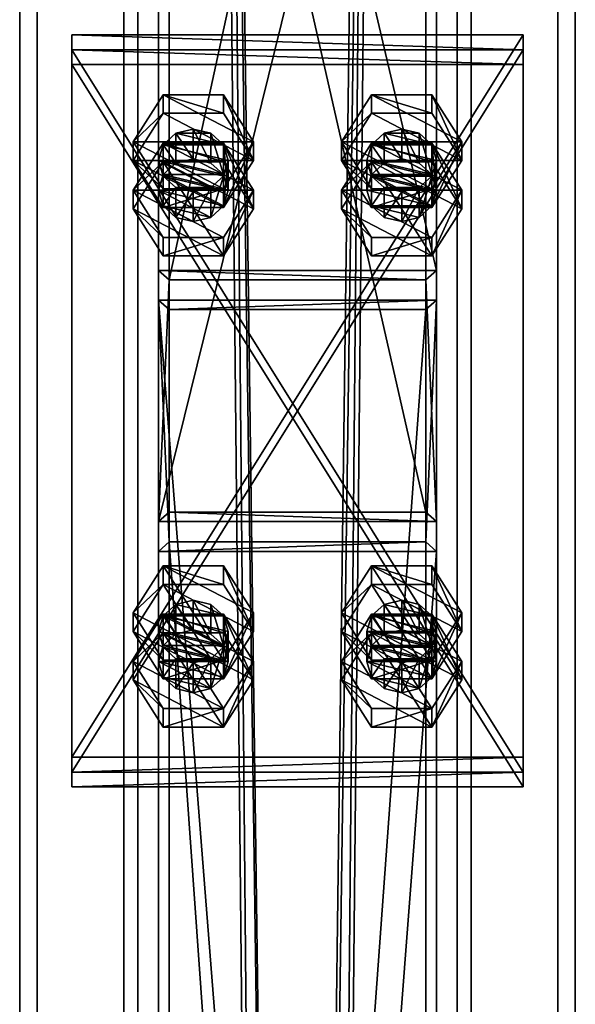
# Model space of a CAD drawing. Header units: millimetres. Extents: x -333 to 67333, y -930 to 39730.
# Tile 643 of 656: x 5420 to 5580, y 26004 to 26287. Entities that reach past the tile are written whole.
import ezdxf

# ---------------------------------------------------------------- set-up
doc = ezdxf.new("R2010")
doc.units = ezdxf.units.MM
for name, color, linetype in [('3', 7, 'Continuous'), ('5', 7, 'Continuous'), ('6', 7, 'Continuous'), ('95', 7, 'Continuous'), ('99', 7, 'Continuous')]:
    doc.layers.add(name, color=color, linetype=linetype)

msp = doc.modelspace()

# ---------------------------------------------------------------- meshes
at = {"layer": '3', "color": 91}
mesh = msp.add_polyface(dxfattribs=at)
corners = [(5537, 26145.58, 3765.04), (5463, 26145.58, 3765.04), (5463, 26470.33, 3080), (5537, 26470.33, 3080), (5463, 26212.45, 3796.73), (5463, 26552.22, 3080), (5537, 26212.45, 3796.73), (5537, 26552.22, 3080), (5540, 26142.87, 3763.75), (5540, 26215.16, 3798.02), (5540, 26555.54, 3080), (5540, 26467.01, 3080), (5460, 26215.16, 3798.02), (5460, 26555.54, 3080), (5460, 26142.87, 3763.75), (5460, 26467.01, 3080)]
mesh.append_faces([[corners[k] for k in face] for face in [(0, 2, 3, 3), (1, 5, 2, 2), (4, 7, 5, 5), (6, 3, 7, 7), (8, 10, 11, 11), (9, 13, 10, 10), (12, 15, 13, 13), (14, 11, 15, 15)]], dxfattribs={"vtx0": -1, "color": 91})
mesh.append_faces([[corners[k] for k in face] for face in [(9, 6, 12, 12), (6, 8, 0, 0), (0, 8, 1, 1), (12, 4, 14, 14), (4, 12, 6, 6), (14, 1, 8, 8), (11, 3, 15, 15), (3, 10, 7, 7), (7, 10, 5, 5), (15, 2, 13, 13), (2, 15, 3, 3), (13, 5, 10, 10)]], dxfattribs={"vtx0": -1, "vtx1": -1, "color": 91})
mesh.append_faces([[corners[k] for k in face] for face in [(6, 9, 8, 8), (14, 4, 1, 1), (3, 11, 10, 10), (13, 2, 5, 5)]], dxfattribs={"vtx0": -1, "vtx2": -1, "vtx3": -1, "color": 91})
mesh.append_faces([[corners[k] for k in face] for face in [(0, 1, 2, 2), (1, 4, 5, 5), (4, 6, 7, 7), (6, 0, 3, 3), (8, 9, 10, 10), (9, 12, 13, 13), (12, 14, 15, 15), (14, 8, 11, 11)]], dxfattribs={"vtx2": -1, "vtx3": -1, "color": 91})
mesh = msp.add_polyface(dxfattribs=at)
corners = [(5537, 25097.01, 5976.91), (5463, 25097.01, 5976.91), (5463, 26137.01, 3783.11), (5537, 26137.01, 3783.11), (5463, 25188.08, 5957.55), (5463, 26203.88, 3814.81), (5537, 25188.08, 5957.55), (5537, 26203.88, 3814.81), (5540, 25093.32, 5977.69), (5540, 25191.77, 5956.77), (5540, 26206.59, 3816.09), (5540, 26134.3, 3781.82), (5460, 25191.77, 5956.77), (5460, 26206.59, 3816.09), (5460, 25093.32, 5977.69), (5460, 26134.3, 3781.82)]
mesh.append_faces([[corners[k] for k in face] for face in [(0, 2, 3, 3), (1, 5, 2, 2), (4, 7, 5, 5), (6, 3, 7, 7), (8, 10, 11, 11), (9, 13, 10, 10), (12, 15, 13, 13), (14, 11, 15, 15)]], dxfattribs={"vtx0": -1, "color": 91})
mesh.append_faces([[corners[k] for k in face] for face in [(9, 6, 12, 12), (6, 8, 0, 0), (0, 8, 1, 1), (12, 4, 14, 14), (4, 12, 6, 6), (14, 1, 8, 8), (11, 3, 15, 15), (3, 10, 7, 7), (7, 10, 5, 5), (15, 2, 13, 13), (2, 15, 3, 3), (13, 5, 10, 10)]], dxfattribs={"vtx0": -1, "vtx1": -1, "color": 91})
mesh.append_faces([[corners[k] for k in face] for face in [(6, 9, 8, 8), (14, 4, 1, 1), (3, 11, 10, 10), (13, 2, 5, 5)]], dxfattribs={"vtx0": -1, "vtx2": -1, "vtx3": -1, "color": 91})
mesh.append_faces([[corners[k] for k in face] for face in [(0, 1, 2, 2), (1, 4, 5, 5), (4, 6, 7, 7), (6, 0, 3, 3), (8, 9, 10, 10), (9, 12, 13, 13), (12, 14, 15, 15), (14, 8, 11, 11)]], dxfattribs={"vtx2": -1, "vtx3": -1, "color": 91})
at = {"layer": '5', "color": 131}
mesh = msp.add_polyface(dxfattribs=at)
corners = [(5454, 29385.28, 2984), (5546, 29385.28, 2984), (5546, 19415.31, 2984), (5454, 19415.31, 2984), (5546, 29385.28, 3076), (5546, 19415.31, 3076), (5454, 29385.28, 3076), (5454, 19415.31, 3076), (5450, 29385.28, 2980), (5450, 29385.28, 3080), (5450, 19415.31, 3080), (5450, 19415.31, 2980), (5550, 29385.28, 3080), (5550, 19415.31, 3080), (5550, 29385.28, 2980), (5550, 19415.31, 2980)]
mesh.append_faces([[corners[k] for k in face] for face in [(0, 2, 3, 3), (1, 5, 2, 2), (4, 7, 5, 5), (6, 3, 7, 7), (8, 10, 11, 11), (9, 13, 10, 10), (12, 15, 13, 13), (14, 11, 15, 15)]], dxfattribs={"vtx0": -1, "color": 131})
mesh.append_faces([[corners[k] for k in face] for face in [(9, 6, 12, 12), (6, 8, 0, 0), (0, 8, 1, 1), (12, 4, 14, 14), (4, 12, 6, 6), (14, 1, 8, 8), (11, 3, 15, 15), (3, 10, 7, 7), (7, 10, 5, 5), (15, 2, 13, 13), (2, 15, 3, 3), (13, 5, 10, 10)]], dxfattribs={"vtx0": -1, "vtx1": -1, "color": 131})
mesh.append_faces([[corners[k] for k in face] for face in [(6, 9, 8, 8), (14, 4, 1, 1), (3, 11, 10, 10), (13, 2, 5, 5)]], dxfattribs={"vtx0": -1, "vtx2": -1, "vtx3": -1, "color": 131})
mesh.append_faces([[corners[k] for k in face] for face in [(0, 1, 2, 2), (1, 4, 5, 5), (4, 6, 7, 7), (6, 0, 3, 3), (8, 9, 10, 10), (9, 12, 13, 13), (12, 14, 15, 15), (14, 8, 11, 11)]], dxfattribs={"vtx2": -1, "vtx3": -1, "color": 131})
at = {"layer": '6', "color": 2}
mesh = msp.add_polyface(dxfattribs=at)
corners = [(5420, 19420.14, 7183.53), (5580, 19420.14, 7183.53), (5580, 30845.34, 4755.1), (5420, 30845.34, 4755.1), (5420, 19420.14, 7347.1), (5420, 30878.6, 4911.61), (5580, 19420.14, 7347.1), (5580, 30878.6, 4911.61), (5575, 30846.38, 4759.99), (5425, 30846.38, 4759.99), (5425, 30877.56, 4906.72), (5575, 30877.56, 4906.72), (5425, 19420.14, 7341.99), (5575, 19420.14, 7341.99), (5425, 19420.14, 7188.64), (5575, 19420.14, 7188.64)]
mesh.append_faces([[corners[k] for k in face] for face in [(0, 2, 3, 3), (4, 3, 5, 5), (6, 5, 7, 7), (1, 7, 2, 2), (12, 11, 10, 10), (14, 10, 9, 9), (15, 9, 8, 8), (13, 8, 11, 11)]], dxfattribs={"vtx0": -1, "color": 2})
mesh.append_faces([[corners[k] for k in face] for face in [(2, 8, 3, 3), (8, 7, 11, 11), (11, 7, 10, 10), (3, 9, 5, 5), (9, 3, 8, 8), (5, 10, 7, 7), (4, 12, 0, 0), (12, 6, 13, 13), (13, 6, 15, 15), (0, 14, 1, 1), (14, 0, 12, 12), (1, 15, 6, 6)]], dxfattribs={"vtx0": -1, "vtx1": -1, "color": 2})
mesh.append_faces([[corners[k] for k in face] for face in [(8, 2, 7, 7), (5, 9, 10, 10), (12, 4, 6, 6), (1, 14, 15, 15)]], dxfattribs={"vtx0": -1, "vtx2": -1, "vtx3": -1, "color": 2})
mesh.append_faces([[corners[k] for k in face] for face in [(0, 1, 2, 2), (4, 0, 3, 3), (6, 4, 5, 5), (1, 6, 7, 7), (12, 13, 11, 11), (14, 12, 10, 10), (15, 14, 9, 9), (13, 15, 8, 8)]], dxfattribs={"vtx2": -1, "vtx3": -1, "color": 2})
at = {"layer": '95', "color": 7}
mesh = msp.add_polyface(dxfattribs=at)
corners = [(5460, 26246.78, 3813.01), (5461.34, 26251.3, 3815.15), (5461.34, 26242.73, 3833.23), (5465, 26254.61, 3816.72), (5465, 26246.04, 3834.79), (5470, 26255.82, 3817.3), (5470, 26247.25, 3835.37), (5475, 26254.61, 3816.72), (5475, 26246.04, 3834.79), (5478.66, 26251.3, 3815.15), (5478.66, 26242.73, 3833.23), (5480, 26246.78, 3813.01), (5480, 26238.22, 3831.08), (5461.34, 26242.26, 3810.87), (5475, 26238.96, 3809.3), (5478.66, 26242.26, 3810.87), (5452.68, 26238.22, 3831.08), (5461.34, 26251.77, 3837.51), (5461.34, 26246.42, 3848.81), (5478.66, 26251.77, 3837.51), (5478.66, 26246.42, 3848.81), (5487.32, 26232.86, 3842.38), (5487.32, 26238.22, 3831.08), (5487.32, 26252.14, 3801.72), (5478.66, 26233.23, 3806.59), (5487.32, 26246.78, 3813.01), (5461.34, 26238.58, 3795.29), (5452.68, 26252.14, 3801.72), (5452.68, 26246.78, 3813.01), (5461.34, 26265.69, 3808.14), (5461.34, 26260.34, 3819.44), (5478.66, 26265.69, 3808.14), (5478.66, 26260.34, 3819.44), (5478.66, 26238.58, 3795.29)]
mesh.append_faces([[corners[k] for k in face] for face in [(1, 4, 2, 2), (3, 6, 4, 4), (5, 8, 6, 6), (7, 10, 8, 8), (9, 12, 10, 10), (3, 7, 5, 5), (10, 6, 8, 8), (17, 20, 18, 18), (19, 21, 20, 20), (17, 22, 19, 19), (21, 18, 20, 20), (23, 24, 25, 25), (27, 30, 28, 28), (29, 32, 30, 30), (31, 25, 32, 32), (29, 23, 31, 31), (25, 30, 32, 32)]], dxfattribs={"vtx0": -1, "color": 7})
mesh.append_faces([[corners[k] for k in face] for face in [(13, 14, 0, 0), (0, 11, 1, 1), (1, 9, 3, 3), (6, 10, 4, 4), (4, 10, 2, 2), (16, 22, 17, 17), (27, 23, 29, 29), (30, 25, 28, 28)]], dxfattribs={"vtx0": -1, "vtx1": -1, "color": 7})
mesh.append_faces([[corners[k] for k in face] for face in [(0, 14, 15, 15), (0, 15, 11, 11), (1, 11, 9, 9), (3, 9, 7, 7), (27, 33, 23, 23)]], dxfattribs={"vtx0": -1, "vtx2": -1, "vtx3": -1, "color": 7})
mesh.append_faces([[corners[k] for k in face] for face in [(0, 1, 2, 2), (1, 3, 4, 4), (3, 5, 6, 6), (5, 7, 8, 8), (7, 9, 10, 10), (9, 11, 12, 12), (16, 17, 18, 18), (17, 19, 20, 20), (26, 27, 28, 28), (27, 29, 30, 30), (29, 31, 32, 32), (31, 23, 25, 25)]], dxfattribs={"vtx2": -1, "vtx3": -1, "color": 7})
mesh = msp.add_polyface(dxfattribs=at)
corners = [(5520, 26246.78, 3813.01), (5521.34, 26251.3, 3815.15), (5521.34, 26242.73, 3833.23), (5525, 26254.61, 3816.72), (5525, 26246.04, 3834.79), (5530, 26255.82, 3817.3), (5530, 26247.25, 3835.37), (5535, 26254.61, 3816.72), (5535, 26246.04, 3834.79), (5538.66, 26251.3, 3815.15), (5538.66, 26242.73, 3833.23), (5540, 26246.78, 3813.01), (5540, 26238.22, 3831.08), (5521.34, 26242.26, 3810.87), (5538.66, 26242.26, 3810.87), (5512.68, 26238.22, 3831.08), (5521.34, 26251.77, 3837.51), (5521.34, 26246.42, 3848.81), (5538.66, 26251.77, 3837.51), (5538.66, 26246.42, 3848.81), (5547.32, 26232.86, 3842.38), (5547.32, 26238.22, 3831.08), (5547.32, 26252.14, 3801.72), (5538.66, 26233.23, 3806.59), (5547.32, 26246.78, 3813.01), (5521.34, 26238.58, 3795.29), (5512.68, 26252.14, 3801.72), (5512.68, 26246.78, 3813.01), (5521.34, 26265.69, 3808.14), (5521.34, 26260.34, 3819.44), (5538.66, 26265.69, 3808.14), (5538.66, 26260.34, 3819.44), (5538.66, 26238.58, 3795.29)]
mesh.append_faces([[corners[k] for k in face] for face in [(1, 4, 2, 2), (3, 6, 4, 4), (5, 8, 6, 6), (7, 10, 8, 8), (9, 12, 10, 10), (3, 7, 5, 5), (10, 6, 8, 8), (16, 19, 17, 17), (18, 20, 19, 19), (16, 21, 18, 18), (20, 17, 19, 19), (22, 23, 24, 24), (26, 29, 27, 27), (28, 31, 29, 29), (30, 24, 31, 31), (32, 26, 25, 25), (28, 22, 30, 30), (24, 29, 31, 31)]], dxfattribs={"vtx0": -1, "color": 7})
mesh.append_faces([[corners[k] for k in face] for face in [(13, 14, 0, 0), (0, 11, 1, 1), (1, 9, 3, 3), (6, 10, 4, 4), (4, 10, 2, 2), (15, 21, 16, 16), (26, 22, 28, 28), (29, 24, 27, 27)]], dxfattribs={"vtx0": -1, "vtx1": -1, "color": 7})
mesh.append_faces([[corners[k] for k in face] for face in [(0, 14, 11, 11), (1, 11, 9, 9), (3, 9, 7, 7), (26, 32, 22, 22)]], dxfattribs={"vtx0": -1, "vtx2": -1, "vtx3": -1, "color": 7})
mesh.append_faces([[corners[k] for k in face] for face in [(0, 1, 2, 2), (1, 3, 4, 4), (3, 5, 6, 6), (5, 7, 8, 8), (7, 9, 10, 10), (9, 11, 12, 12), (15, 16, 17, 17), (16, 18, 19, 19), (25, 26, 27, 27), (26, 28, 29, 29), (28, 30, 31, 31), (30, 22, 24, 24)]], dxfattribs={"vtx2": -1, "vtx3": -1, "color": 7})
mesh = msp.add_polyface(dxfattribs=at)
corners = [(5480, 26246.78, 3813.01), (5478.66, 26242.26, 3810.87), (5478.66, 26233.7, 3828.94), (5480, 26238.22, 3831.08), (5475, 26238.96, 3809.3), (5475, 26230.39, 3827.37), (5470, 26237.75, 3808.73), (5470, 26229.18, 3826.8), (5465, 26238.96, 3809.3), (5465, 26230.39, 3827.37), (5461.34, 26242.26, 3810.87), (5461.34, 26233.7, 3828.94), (5460, 26246.78, 3813.01), (5460, 26238.22, 3831.08), (5461.34, 26242.73, 3833.23), (5478.66, 26242.73, 3833.23), (5487.32, 26238.22, 3831.08), (5478.66, 26224.66, 3824.66), (5478.66, 26219.31, 3835.95), (5487.32, 26232.86, 3842.38), (5461.34, 26224.66, 3824.66), (5461.34, 26219.31, 3835.95), (5452.68, 26238.22, 3831.08), (5452.68, 26232.86, 3842.38), (5461.34, 26246.42, 3848.81), (5478.66, 26251.77, 3837.51), (5487.32, 26252.14, 3801.72), (5478.66, 26238.58, 3795.29), (5478.66, 26233.23, 3806.59), (5461.34, 26238.58, 3795.29), (5461.34, 26233.23, 3806.59), (5452.68, 26246.78, 3813.01), (5452.68, 26252.14, 3801.72), (5487.32, 26246.78, 3813.01)]
mesh.append_faces([[corners[k] for k in face] for face in [(0, 2, 3, 3), (1, 5, 2, 2), (4, 7, 5, 5), (6, 9, 7, 7), (8, 11, 9, 9), (10, 13, 11, 11), (12, 14, 13, 13), (4, 8, 6, 6), (11, 7, 9, 9), (16, 18, 19, 19), (17, 21, 18, 18), (20, 23, 21, 21), (22, 24, 23, 23), (17, 22, 20, 20), (23, 18, 21, 21), (27, 30, 28, 28), (29, 31, 30, 30), (27, 32, 29, 29), (31, 28, 30, 30)]], dxfattribs={"vtx0": -1, "color": 7})
mesh.append_faces([[corners[k] for k in face] for face in [(8, 4, 10, 10), (14, 2, 13, 13), (13, 5, 11, 11), (24, 18, 23, 23)]], dxfattribs={"vtx0": -1, "vtx1": -1, "color": 7})
mesh.append_faces([[corners[k] for k in face] for face in [(14, 15, 3, 3), (14, 3, 2, 2), (13, 2, 5, 5), (11, 5, 7, 7), (22, 17, 16, 16), (24, 19, 18, 18), (31, 33, 28, 28)]], dxfattribs={"vtx0": -1, "vtx2": -1, "vtx3": -1, "color": 7})
mesh.append_faces([[corners[k] for k in face] for face in [(0, 1, 2, 2), (1, 4, 5, 5), (4, 6, 7, 7), (6, 8, 9, 9), (8, 10, 11, 11), (10, 12, 13, 13), (16, 17, 18, 18), (17, 20, 21, 21), (20, 22, 23, 23), (25, 16, 19, 19), (26, 27, 28, 28), (27, 29, 30, 30)]], dxfattribs={"vtx2": -1, "vtx3": -1, "color": 7})
mesh = msp.add_polyface(dxfattribs=at)
corners = [(5540, 26246.78, 3813.01), (5538.66, 26242.26, 3810.87), (5538.66, 26233.7, 3828.94), (5540, 26238.22, 3831.08), (5535, 26238.96, 3809.3), (5535, 26230.39, 3827.37), (5530, 26237.75, 3808.73), (5530, 26229.18, 3826.8), (5525, 26238.96, 3809.3), (5525, 26230.39, 3827.37), (5521.34, 26242.26, 3810.87), (5521.34, 26233.7, 3828.94), (5520, 26246.78, 3813.01), (5520, 26238.22, 3831.08), (5521.34, 26242.73, 3833.23), (5538.66, 26242.73, 3833.23), (5547.32, 26238.22, 3831.08), (5538.66, 26224.66, 3824.66), (5538.66, 26219.31, 3835.95), (5547.32, 26232.86, 3842.38), (5521.34, 26224.66, 3824.66), (5521.34, 26219.31, 3835.95), (5512.68, 26238.22, 3831.08), (5512.68, 26232.86, 3842.38), (5521.34, 26246.42, 3848.81), (5538.66, 26251.77, 3837.51), (5547.32, 26252.14, 3801.72), (5538.66, 26238.58, 3795.29), (5538.66, 26233.23, 3806.59), (5521.34, 26238.58, 3795.29), (5521.34, 26233.23, 3806.59), (5512.68, 26246.78, 3813.01), (5547.32, 26246.78, 3813.01)]
mesh.append_faces([[corners[k] for k in face] for face in [(0, 2, 3, 3), (1, 5, 2, 2), (4, 7, 5, 5), (6, 9, 7, 7), (8, 11, 9, 9), (10, 13, 11, 11), (12, 14, 13, 13), (4, 8, 6, 6), (11, 7, 9, 9), (16, 18, 19, 19), (17, 21, 18, 18), (20, 23, 21, 21), (22, 24, 23, 23), (17, 22, 20, 20), (23, 18, 21, 21), (27, 30, 28, 28), (29, 31, 30, 30), (31, 28, 30, 30)]], dxfattribs={"vtx0": -1, "color": 7})
mesh.append_faces([[corners[k] for k in face] for face in [(8, 4, 10, 10), (14, 2, 13, 13), (13, 2, 11, 11), (24, 18, 23, 23)]], dxfattribs={"vtx0": -1, "vtx1": -1, "color": 7})
mesh.append_faces([[corners[k] for k in face] for face in [(10, 4, 1, 1), (14, 15, 3, 3), (14, 3, 2, 2), (11, 2, 5, 5), (11, 5, 7, 7), (22, 17, 16, 16), (24, 19, 18, 18), (31, 32, 28, 28)]], dxfattribs={"vtx0": -1, "vtx2": -1, "vtx3": -1, "color": 7})
mesh.append_faces([[corners[k] for k in face] for face in [(0, 1, 2, 2), (1, 4, 5, 5), (4, 6, 7, 7), (6, 8, 9, 9), (8, 10, 11, 11), (10, 12, 13, 13), (16, 17, 18, 18), (17, 20, 21, 21), (20, 22, 23, 23), (25, 16, 19, 19), (26, 27, 28, 28), (27, 29, 30, 30)]], dxfattribs={"vtx2": -1, "vtx3": -1, "color": 7})
mesh = msp.add_polyface(dxfattribs=at)
corners = [(5460, 26111.24, 3748.76), (5461.34, 26115.76, 3750.9), (5461.34, 26107.19, 3768.97), (5465, 26119.07, 3752.47), (5465, 26110.5, 3770.54), (5470, 26120.28, 3753.04), (5470, 26111.71, 3771.11), (5475, 26119.07, 3752.47), (5475, 26110.5, 3770.54), (5478.66, 26115.76, 3750.9), (5478.66, 26107.19, 3768.97), (5480, 26111.24, 3748.76), (5480, 26102.67, 3766.83), (5461.34, 26106.72, 3746.62), (5475, 26103.42, 3745.05), (5478.66, 26106.72, 3746.62), (5452.68, 26102.67, 3766.83), (5461.34, 26116.23, 3773.26), (5461.34, 26110.87, 3784.55), (5478.66, 26116.23, 3773.26), (5478.66, 26110.87, 3784.55), (5487.32, 26097.32, 3778.12), (5487.32, 26102.67, 3766.83), (5487.32, 26116.6, 3737.46), (5478.66, 26097.69, 3742.33), (5487.32, 26111.24, 3748.76), (5461.34, 26103.04, 3731.04), (5452.68, 26116.6, 3737.46), (5452.68, 26111.24, 3748.76), (5461.34, 26130.15, 3743.89), (5461.34, 26124.8, 3755.18), (5478.66, 26130.15, 3743.89), (5478.66, 26124.8, 3755.18), (5478.66, 26103.04, 3731.04)]
mesh.append_faces([[corners[k] for k in face] for face in [(1, 4, 2, 2), (3, 6, 4, 4), (5, 8, 6, 6), (7, 10, 8, 8), (9, 12, 10, 10), (5, 9, 7, 7), (10, 6, 8, 8), (17, 20, 18, 18), (19, 21, 20, 20), (17, 22, 19, 19), (21, 18, 20, 20), (23, 24, 25, 25), (27, 30, 28, 28), (29, 32, 30, 30), (31, 25, 32, 32), (29, 23, 31, 31), (25, 30, 32, 32)]], dxfattribs={"vtx0": -1, "color": 7})
mesh.append_faces([[corners[k] for k in face] for face in [(13, 14, 0, 0), (0, 15, 1, 1), (1, 9, 3, 3), (3, 9, 5, 5), (6, 10, 4, 4), (4, 10, 2, 2), (27, 33, 29, 29), (30, 24, 28, 28)]], dxfattribs={"vtx0": -1, "vtx1": -1, "color": 7})
mesh.append_faces([[corners[k] for k in face] for face in [(0, 14, 15, 15), (1, 15, 11, 11), (1, 11, 9, 9), (29, 33, 23, 23), (30, 25, 24, 24)]], dxfattribs={"vtx0": -1, "vtx2": -1, "vtx3": -1, "color": 7})
mesh.append_faces([[corners[k] for k in face] for face in [(0, 1, 2, 2), (1, 3, 4, 4), (3, 5, 6, 6), (5, 7, 8, 8), (7, 9, 10, 10), (9, 11, 12, 12), (16, 17, 18, 18), (17, 19, 20, 20), (26, 27, 28, 28), (27, 29, 30, 30), (29, 31, 32, 32), (31, 23, 25, 25)]], dxfattribs={"vtx2": -1, "vtx3": -1, "color": 7})
mesh = msp.add_polyface(dxfattribs=at)
corners = [(5520, 26111.24, 3748.76), (5521.34, 26115.76, 3750.9), (5521.34, 26107.19, 3768.97), (5525, 26119.07, 3752.47), (5525, 26110.5, 3770.54), (5530, 26120.28, 3753.04), (5530, 26111.71, 3771.11), (5535, 26119.07, 3752.47), (5535, 26110.5, 3770.54), (5538.66, 26115.76, 3750.9), (5538.66, 26107.19, 3768.97), (5540, 26111.24, 3748.76), (5540, 26102.67, 3766.83), (5521.34, 26106.72, 3746.62), (5538.66, 26106.72, 3746.62), (5512.68, 26102.67, 3766.83), (5521.34, 26116.23, 3773.26), (5521.34, 26110.87, 3784.55), (5538.66, 26116.23, 3773.26), (5538.66, 26110.87, 3784.55), (5547.32, 26097.32, 3778.12), (5547.32, 26102.67, 3766.83), (5547.32, 26116.6, 3737.46), (5538.66, 26097.69, 3742.33), (5547.32, 26111.24, 3748.76), (5521.34, 26103.04, 3731.04), (5512.68, 26116.6, 3737.46), (5512.68, 26111.24, 3748.76), (5521.34, 26130.15, 3743.89), (5521.34, 26124.8, 3755.18), (5538.66, 26130.15, 3743.89), (5538.66, 26124.8, 3755.18), (5538.66, 26103.04, 3731.04)]
mesh.append_faces([[corners[k] for k in face] for face in [(1, 4, 2, 2), (3, 6, 4, 4), (5, 8, 6, 6), (7, 10, 8, 8), (9, 12, 10, 10), (5, 9, 7, 7), (10, 6, 8, 8), (16, 19, 17, 17), (18, 20, 19, 19), (16, 21, 18, 18), (20, 17, 19, 19), (22, 23, 24, 24), (26, 29, 27, 27), (28, 31, 29, 29), (30, 24, 31, 31), (32, 26, 25, 25), (28, 22, 30, 30), (24, 29, 31, 31)]], dxfattribs={"vtx0": -1, "color": 7})
mesh.append_faces([[corners[k] for k in face] for face in [(13, 14, 0, 0), (0, 11, 1, 1), (1, 9, 3, 3), (3, 9, 5, 5), (6, 10, 4, 4), (4, 10, 2, 2), (26, 32, 28, 28), (29, 23, 27, 27)]], dxfattribs={"vtx0": -1, "vtx1": -1, "color": 7})
mesh.append_faces([[corners[k] for k in face] for face in [(0, 14, 11, 11), (1, 11, 9, 9), (28, 32, 22, 22), (29, 24, 23, 23)]], dxfattribs={"vtx0": -1, "vtx2": -1, "vtx3": -1, "color": 7})
mesh.append_faces([[corners[k] for k in face] for face in [(0, 1, 2, 2), (1, 3, 4, 4), (3, 5, 6, 6), (5, 7, 8, 8), (7, 9, 10, 10), (9, 11, 12, 12), (15, 16, 17, 17), (16, 18, 19, 19), (25, 26, 27, 27), (26, 28, 29, 29), (28, 30, 31, 31), (30, 22, 24, 24)]], dxfattribs={"vtx2": -1, "vtx3": -1, "color": 7})
mesh = msp.add_polyface(dxfattribs=at)
corners = [(5480, 26111.24, 3748.76), (5478.66, 26106.72, 3746.62), (5478.66, 26098.16, 3764.69), (5480, 26102.67, 3766.83), (5475, 26103.42, 3745.05), (5475, 26094.85, 3763.12), (5470, 26102.21, 3744.47), (5470, 26093.64, 3762.55), (5465, 26103.42, 3745.05), (5465, 26094.85, 3763.12), (5461.34, 26106.72, 3746.62), (5461.34, 26098.16, 3764.69), (5460, 26111.24, 3748.76), (5460, 26102.67, 3766.83), (5461.34, 26107.19, 3768.97), (5478.66, 26107.19, 3768.97), (5487.32, 26102.67, 3766.83), (5478.66, 26089.12, 3760.4), (5478.66, 26083.77, 3771.7), (5487.32, 26097.32, 3778.12), (5461.34, 26089.12, 3760.4), (5461.34, 26083.77, 3771.7), (5452.68, 26102.67, 3766.83), (5452.68, 26097.32, 3778.12), (5461.34, 26110.87, 3784.55), (5478.66, 26116.23, 3773.26), (5461.34, 26116.23, 3773.26), (5487.32, 26116.6, 3737.46), (5478.66, 26103.04, 3731.04), (5478.66, 26097.69, 3742.33), (5461.34, 26103.04, 3731.04), (5461.34, 26097.69, 3742.33), (5452.68, 26111.24, 3748.76), (5452.68, 26116.6, 3737.46)]
mesh.append_faces([[corners[k] for k in face] for face in [(0, 2, 3, 3), (1, 5, 2, 2), (4, 7, 5, 5), (6, 9, 7, 7), (8, 11, 9, 9), (10, 13, 11, 11), (12, 14, 13, 13), (4, 8, 6, 6), (11, 7, 9, 9), (16, 18, 19, 19), (17, 21, 18, 18), (20, 23, 21, 21), (22, 24, 23, 23), (17, 22, 20, 20), (23, 18, 21, 21), (28, 31, 29, 29), (30, 32, 31, 31), (28, 33, 30, 30), (32, 29, 31, 31)]], dxfattribs={"vtx0": -1, "color": 7})
mesh.append_faces([[corners[k] for k in face] for face in [(8, 4, 10, 10), (14, 3, 13, 13), (13, 5, 11, 11), (22, 17, 26, 26), (24, 18, 23, 23)]], dxfattribs={"vtx0": -1, "vtx1": -1, "color": 7})
mesh.append_faces([[corners[k] for k in face] for face in [(14, 15, 3, 3), (13, 3, 2, 2), (13, 2, 5, 5), (11, 5, 7, 7), (26, 17, 16, 16), (24, 19, 18, 18)]], dxfattribs={"vtx0": -1, "vtx2": -1, "vtx3": -1, "color": 7})
mesh.append_faces([[corners[k] for k in face] for face in [(0, 1, 2, 2), (1, 4, 5, 5), (4, 6, 7, 7), (6, 8, 9, 9), (8, 10, 11, 11), (10, 12, 13, 13), (16, 17, 18, 18), (17, 20, 21, 21), (20, 22, 23, 23), (25, 16, 19, 19), (27, 28, 29, 29), (28, 30, 31, 31)]], dxfattribs={"vtx2": -1, "vtx3": -1, "color": 7})
mesh = msp.add_polyface(dxfattribs=at)
corners = [(5540, 26111.24, 3748.76), (5538.66, 26106.72, 3746.62), (5538.66, 26098.16, 3764.69), (5540, 26102.67, 3766.83), (5535, 26103.42, 3745.05), (5535, 26094.85, 3763.12), (5530, 26102.21, 3744.47), (5530, 26093.64, 3762.55), (5525, 26103.42, 3745.05), (5525, 26094.85, 3763.12), (5521.34, 26106.72, 3746.62), (5521.34, 26098.16, 3764.69), (5520, 26111.24, 3748.76), (5520, 26102.67, 3766.83), (5521.34, 26107.19, 3768.97), (5538.66, 26107.19, 3768.97), (5547.32, 26102.67, 3766.83), (5538.66, 26089.12, 3760.4), (5538.66, 26083.77, 3771.7), (5547.32, 26097.32, 3778.12), (5521.34, 26089.12, 3760.4), (5521.34, 26083.77, 3771.7), (5512.68, 26102.67, 3766.83), (5512.68, 26097.32, 3778.12), (5521.34, 26110.87, 3784.55), (5538.66, 26116.23, 3773.26), (5521.34, 26116.23, 3773.26), (5547.32, 26116.6, 3737.46), (5538.66, 26103.04, 3731.04), (5538.66, 26097.69, 3742.33), (5521.34, 26103.04, 3731.04), (5521.34, 26097.69, 3742.33), (5512.68, 26111.24, 3748.76)]
mesh.append_faces([[corners[k] for k in face] for face in [(0, 2, 3, 3), (1, 5, 2, 2), (4, 7, 5, 5), (6, 9, 7, 7), (8, 11, 9, 9), (10, 13, 11, 11), (12, 14, 13, 13), (4, 8, 6, 6), (11, 7, 9, 9), (16, 18, 19, 19), (17, 21, 18, 18), (20, 23, 21, 21), (22, 24, 23, 23), (17, 22, 20, 20), (23, 18, 21, 21), (28, 31, 29, 29), (30, 32, 31, 31), (32, 29, 31, 31)]], dxfattribs={"vtx0": -1, "color": 7})
mesh.append_faces([[corners[k] for k in face] for face in [(8, 4, 10, 10), (14, 3, 13, 13), (13, 5, 11, 11), (22, 17, 26, 26), (24, 18, 23, 23)]], dxfattribs={"vtx0": -1, "vtx1": -1, "color": 7})
mesh.append_faces([[corners[k] for k in face] for face in [(10, 4, 1, 1), (14, 15, 3, 3), (13, 3, 2, 2), (13, 2, 5, 5), (11, 5, 7, 7), (26, 17, 16, 16), (24, 19, 18, 18)]], dxfattribs={"vtx0": -1, "vtx2": -1, "vtx3": -1, "color": 7})
mesh.append_faces([[corners[k] for k in face] for face in [(0, 1, 2, 2), (1, 4, 5, 5), (4, 6, 7, 7), (6, 8, 9, 9), (8, 10, 11, 11), (10, 12, 13, 13), (16, 17, 18, 18), (17, 20, 21, 21), (20, 22, 23, 23), (25, 16, 19, 19), (27, 28, 29, 29), (28, 30, 31, 31)]], dxfattribs={"vtx2": -1, "vtx3": -1, "color": 7})
at = {"layer": '99', "color": 7}
mesh = msp.add_polyface(dxfattribs=at)
corners = [(5435, 26278.64, 3839.18), (5565, 26278.64, 3839.18), (5565, 26070.81, 3740.66), (5435, 26070.81, 3740.66), (5565, 26282.93, 3830.15), (5565, 26075.1, 3731.62), (5435, 26282.93, 3830.15), (5435, 26075.1, 3731.62)]
mesh.append_faces([[corners[k] for k in face] for face in [(0, 2, 3, 3), (1, 5, 2, 2), (4, 7, 5, 5), (6, 3, 7, 7), (1, 6, 4, 4), (3, 5, 7, 7)]], dxfattribs={"vtx0": -1, "color": 7})
mesh.append_faces([[corners[k] for k in face] for face in [(0, 1, 2, 2), (1, 4, 5, 5), (4, 6, 7, 7), (6, 0, 3, 3), (1, 0, 6, 6), (3, 2, 5, 5)]], dxfattribs={"vtx2": -1, "vtx3": -1, "color": 7})
mesh = msp.add_polyface(dxfattribs=at)
corners = [(5435, 26274.36, 3848.22), (5565, 26274.36, 3848.22), (5565, 26066.53, 3749.69), (5435, 26066.53, 3749.69), (5565, 26278.64, 3839.18), (5565, 26070.81, 3740.66), (5435, 26278.64, 3839.18), (5435, 26070.81, 3740.66)]
mesh.append_faces([[corners[k] for k in face] for face in [(0, 2, 3, 3), (1, 5, 2, 2), (4, 7, 5, 5), (6, 3, 7, 7), (1, 6, 4, 4), (3, 5, 7, 7)]], dxfattribs={"vtx0": -1, "color": 7})
mesh.append_faces([[corners[k] for k in face] for face in [(0, 1, 2, 2), (1, 4, 5, 5), (4, 6, 7, 7), (6, 0, 3, 3), (1, 0, 6, 6), (3, 2, 5, 5)]], dxfattribs={"vtx2": -1, "vtx3": -1, "color": 7})

doc.saveas('drawing.dxf')
